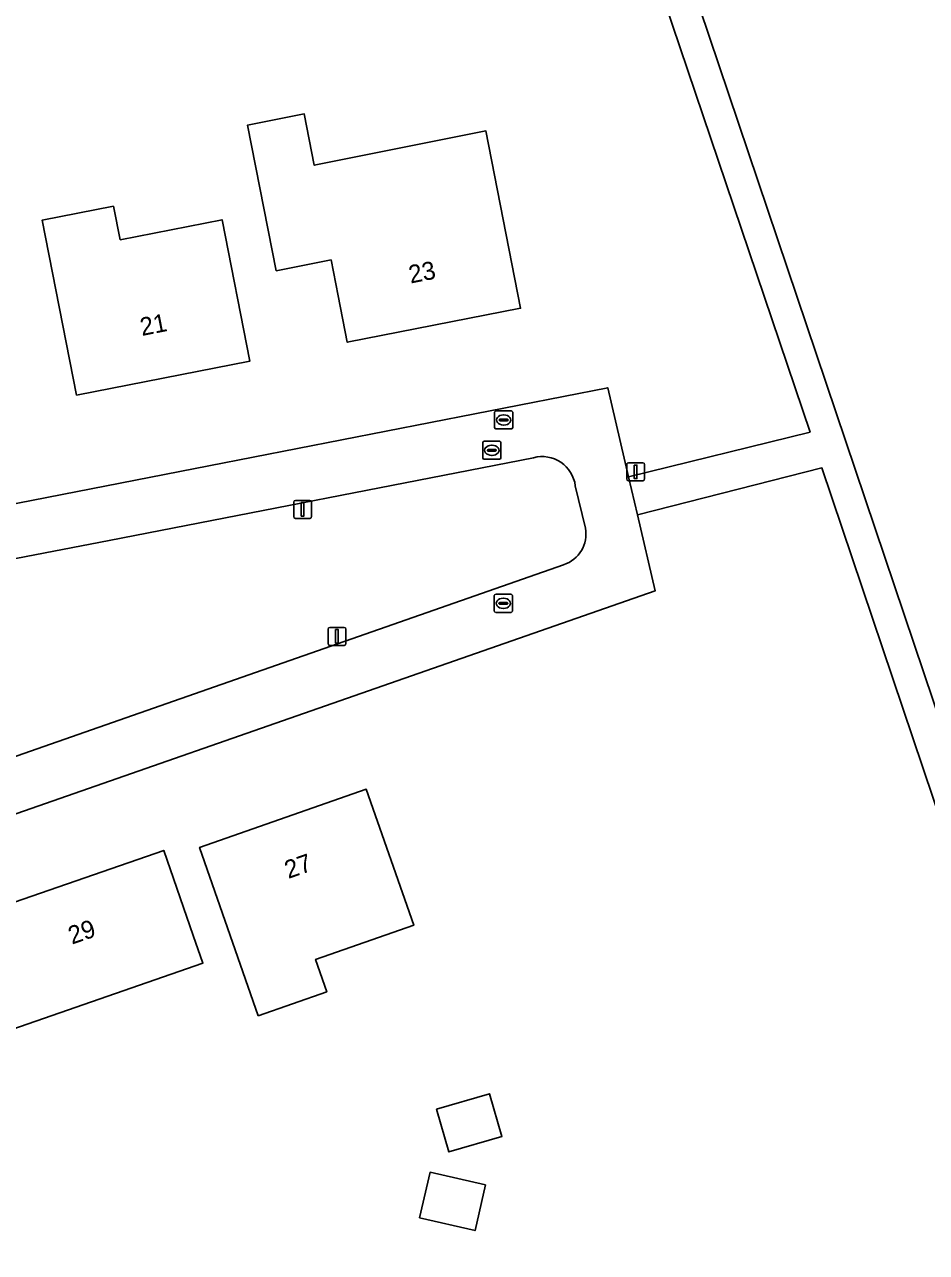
# Model space of a CAD drawing. Extents: x 162661 to 163484, y 380247 to 381230.
# Drawn here: x 162906.1 to 162956.1, y 380520.1 to 380588.3 of the extents above; entities that cross this region are included whole.
import ezdxf

# ---------------------------------------------------------------- set-up
doc = ezdxf.new("R2010")
doc.units = 0
for name, color, linetype in [('IMGEO_Brandkraan', 7, 'Continuous'), ('IMGEO_Erf', 7, 'Continuous'), ('IMGEO_Groenvoorziening', 7, 'Continuous'), ('IMGEO_Lichtmast', 7, 'Continuous'), ('IMGEO_Pand', 7, 'Continuous'), ('IMGEO_Pand_nummerreeks', 7, 'Continuous'), ('IMGEO_Rijbaan_lokaal_open', 7, 'Continuous'), ('IMGEO_Rioolput', 7, 'Continuous'), ('IMGEO_Voetpad_open', 7, 'Continuous')]:
    doc.layers.add(name, color=color, linetype=linetype)

msp = doc.modelspace()

# ---------------------------------------------------------------- linework, layer by layer
at = {"layer": 'IMGEO_Brandkraan'}
for p, q in [((162932.173, 380565.938), (162932.173, 380566.79)), ((162932.248, 380566.864), (162933.1, 380566.864)), ((162933.174, 380566.79), (162933.174, 380565.938)), ((162932.432, 380566.358), (162932.432, 380566.37)), ((162932.87, 380566.321), (162932.472, 380566.321)), ((162932.475, 380566.407), (162932.873, 380566.407)), ((162932.661, 380566.644), (162932.686, 380566.644)), ((162932.916, 380566.37), (162932.916, 380566.358)), ((162933.1, 380565.864), (162932.248, 380565.864)), ((162932.684, 380566.084), (162932.659, 380566.084))]:
    msp.add_line(p, q, dxfattribs=at)
for points in [[(162932.173, 380565.938), (162932.173, 380566.79)], [(162932.248, 380566.864), (162933.1, 380566.864)], [(162933.174, 380566.79), (162933.174, 380565.938)], [(162933.1, 380565.864), (162932.248, 380565.864)]]:
    msp.add_lwpolyline(points, dxfattribs=at)
for centre, radius, start, end in [((162932.25, 380566.788), 0.0765, 91.55205, 178.44795), ((162932.25, 380566.788), 0.0765, 91.55205, 178.44795), ((162933.098, 380566.788), 0.0765, 1.55205, 88.44795), ((162933.098, 380566.788), 0.0765, 1.55205, 88.44795), ((162932.472, 380566.367), 0.0403, 85.87752, 175.75265), ((162932.469, 380566.357), 0.0366, 178.93798, 274.71019), ((162932.873, 380566.364), 0.043, 264.86636, 352.45326), ((162932.877, 380566.369), 0.0386, 1.73085, 96.63898), ((162932.25, 380565.94), 0.0765, 181.55205, 268.44795), ((162932.25, 380565.94), 0.0765, 181.55205, 268.44795), ((162933.098, 380565.94), 0.0765, 271.55205, 358.44795), ((162933.098, 380565.94), 0.0765, 271.55205, 358.44795)]:
    msp.add_arc(centre, radius, start, end, dxfattribs=at)
for centre, major_axis, ratio, start_param, end_param in [((162932.66, 380566.364), (-0.387, 0.002), 0.722429, 4.712389, 7.853982), ((162932.685, 380566.364), (-0.39, 0.002), 0.717154, 1.570796, 4.712389)]:
    msp.add_ellipse(centre, major_axis=major_axis, ratio=ratio, start_param=start_param, end_param=end_param, dxfattribs=at)
at = {"layer": 'IMGEO_Erf'}
for points in [[(162928.422, 380628.58), (162922.445, 380627.013), (162924.514, 380620.67), (162904.943, 380613.922), (162874.152, 380603.239), (162872.455, 380602.652), (162865.273, 380600.713), (162864.386, 380600.474), (162876.183, 380556.737), (162876.524, 380555.474), (162877.407, 380555.713), (162877.661, 380555.782), (162884.529, 380557.64), (162887.699, 380558.228), (162916.304, 380563.813), (162938.452, 380568.15), (162939.612, 380563.204), (162949.689, 380565.695)], [(162918.459, 380582.74), (162921.599, 380583.356), (162922.158, 380580.511), (162931.69, 380582.414), (162933.615, 380572.57), (162923.987, 380570.679), (162923.48, 380573.26), (162923.089, 380575.252), (162920.047, 380574.654)], [(162911.007, 380578.236), (162911.381, 380576.373), (162917.043, 380577.486), (162918.585, 380569.636), (162908.961, 380567.745), (162907.052, 380577.459)], [(162919.048, 380533.284), (162915.791, 380542.633), (162925.048, 380545.858), (162927.68, 380538.303), (162922.231, 380536.405), (162922.854, 380534.61)], [(162904.931, 380532.378), (162904.66, 380533.163), (162902.963, 380532.575), (162901.25, 380531.981), (162901.362, 380531.527), (162890.656, 380527.827), (162891.287, 380526.003), (162888.45, 380525.023), (162886.494, 380530.683), (162889.344, 380531.668), (162888.636, 380533.718), (162899.12, 380537.342), (162899.5, 380536.243), (162901.46, 380536.921), (162903.42, 380537.598), (162903.026, 380538.736), (162913.801, 380542.46), (162915.437, 380537.735), (162915.971, 380536.193)], [(162929.637, 380525.72), (162928.946, 380528.087), (162931.888, 380528.947), (162932.579, 380526.58)], [(162928.008, 380522.053), (162928.587, 380524.59), (162931.664, 380523.888), (162931.085, 380521.351)]]:
    msp.add_lwpolyline(points, close=True, dxfattribs=at)
for points in [[(162950.347, 380563.704), (162940.106, 380561.095), (162941.094, 380556.882), (162889.706, 380538.955), (162889.128, 380538.756), (162882.488, 380536.96), (162881.586, 380536.716), (162887.4, 380515.173), (162890.292, 380504.561), (162892.769, 380495.322), (162893.341, 380493.243), (162893.37, 380493.129), (162894.531, 380493.419), (162894.891, 380492.19), (162894.933, 380492.202), (162901.693, 380493.969), (162904.557, 380494.484), (162924.659, 380498.509), (162932.237, 380500), (162953.16, 380504.117)], [(162963.92, 380511.52), (162967.762, 380512.026), (162950.347, 380563.704)]]:
    msp.add_lwpolyline(points, dxfattribs=at)
at = {"layer": 'IMGEO_Groenvoorziening'}
msp.add_lwpolyline([(162969.886, 380553.083), (162969.587, 380558.14), (162965.481, 380615.267), (162960.611, 380614.693), (162962.344, 380601.726), (162944.492, 380599.579), (162942.987, 380612.583), (162935.972, 380611.742), (162969.52, 380512.258), (162972.784, 380512.688)], close=True, dxfattribs=at)
for points in [[(162934.333, 380564.267), (162910.775, 380559.676), (162890.117, 380555.685), (162885.007, 380554.613), (162885.127, 380554.21), (162888.384, 380542.292), (162888.523, 380541.742), (162888.916, 380541.869), (162936.004, 380558.327)], [(162937.21, 380560.355), (162936.652, 380562.711)]]:
    msp.add_lwpolyline(points, dxfattribs=at)
for centre, radius, start, end in [((162934.817, 380562.482), 1.849, 7.10827, 105.17017), ((162935.452, 380560.028), 1.788, 287.98295, 10.5393)]:
    msp.add_arc(centre, radius, start, end, dxfattribs=at)
at = {"layer": 'IMGEO_Lichtmast'}
for p, q in [((162939.506, 380563.088), (162939.506, 380563.888)), ((162939.506, 380563.888), (162939.506, 380563.088)), ((162939.606, 380563.988), (162940.396, 380563.988)), ((162940.396, 380563.988), (162939.606, 380563.988)), ((162940.496, 380563.888), (162940.496, 380563.088)), ((162940.496, 380563.088), (162940.496, 380563.888)), ((162940.396, 380562.988), (162939.606, 380562.988)), ((162939.606, 380562.988), (162940.396, 380562.988)), ((162921.017, 380560.998), (162921.017, 380561.798)), ((162921.017, 380561.798), (162921.017, 380560.998)), ((162921.117, 380561.898), (162921.907, 380561.898)), ((162921.907, 380561.898), (162921.117, 380561.898)), ((162922.007, 380561.798), (162922.007, 380560.998)), ((162922.007, 380560.998), (162922.007, 380561.798)), ((162921.907, 380560.898), (162921.117, 380560.898)), ((162921.117, 380560.898), (162921.907, 380560.898)), ((162922.924, 380553.946), (162922.924, 380554.746)), ((162922.924, 380554.746), (162922.924, 380553.946)), ((162923.024, 380554.846), (162923.814, 380554.846)), ((162923.814, 380554.846), (162923.024, 380554.846)), ((162923.914, 380554.746), (162923.914, 380553.946)), ((162923.914, 380553.946), (162923.914, 380554.746)), ((162923.814, 380553.846), (162923.024, 380553.846)), ((162923.024, 380553.846), (162923.814, 380553.846))]:
    msp.add_line(p, q, dxfattribs=at)
for points in [[(162939.926, 380563.863), (162940.076, 380563.863), (162940.076, 380563.113), (162939.926, 380563.113), (162939.926, 380563.863)], [(162921.437, 380561.773), (162921.587, 380561.773), (162921.587, 380561.023), (162921.437, 380561.023), (162921.437, 380561.773)], [(162923.344, 380554.721), (162923.494, 380554.721), (162923.494, 380553.971), (162923.344, 380553.971), (162923.344, 380554.721)]]:
    msp.add_lwpolyline(points, dxfattribs=at)
for centre, start, end in [((162939.606, 380563.888), 90, 180), ((162939.606, 380563.888), 90, 180), ((162940.396, 380563.888), 0, 90), ((162940.396, 380563.888), 360, 90), ((162939.606, 380563.088), 180, 270), ((162939.606, 380563.088), 180, 270), ((162940.396, 380563.088), 270, 0), ((162940.396, 380563.088), 270, 0), ((162921.117, 380561.798), 90, 180), ((162921.117, 380561.798), 90, 180), ((162921.907, 380561.798), 0, 90), ((162921.907, 380561.798), 360, 90), ((162921.117, 380560.998), 180, 270), ((162921.117, 380560.998), 180, 270), ((162921.907, 380560.998), 270, 0), ((162921.907, 380560.998), 270, 0), ((162923.024, 380554.746), 90, 180), ((162923.024, 380554.746), 90, 180), ((162923.814, 380554.746), 0, 90), ((162923.814, 380554.746), 360, 90), ((162923.024, 380553.946), 180, 270), ((162923.024, 380553.946), 180, 270), ((162923.814, 380553.946), 270, 0), ((162923.814, 380553.946), 270, 0)]:
    msp.add_arc(centre, 0.1, start, end, dxfattribs=at)
at = {"layer": 'IMGEO_Pand'}
for points in [[(162920.047, 380574.654), (162923.089, 380575.252), (162923.48, 380573.26), (162923.987, 380570.679), (162933.615, 380572.57), (162931.69, 380582.414), (162922.158, 380580.511), (162921.599, 380583.356), (162918.459, 380582.74)], [(162908.961, 380567.745), (162918.585, 380569.636), (162917.043, 380577.486), (162911.381, 380576.373), (162911.007, 380578.236), (162907.052, 380577.459)], [(162919.048, 380533.284), (162922.854, 380534.61), (162922.231, 380536.405), (162927.68, 380538.303), (162925.048, 380545.858), (162915.791, 380542.633)], [(162902.963, 380532.575), (162904.66, 380533.163), (162904.931, 380532.378), (162915.971, 380536.193), (162915.437, 380537.735), (162913.801, 380542.46), (162903.026, 380538.736), (162903.42, 380537.598), (162901.46, 380536.921)], [(162928.946, 380528.087), (162929.637, 380525.72), (162932.579, 380526.58), (162931.888, 380528.947)], [(162928.008, 380522.053), (162931.085, 380521.351), (162931.664, 380523.888), (162928.587, 380524.59)]]:
    msp.add_lwpolyline(points, close=True, dxfattribs=at)
at = {"layer": 'IMGEO_Rijbaan_lokaal_open'}
for points in [[(162939.612, 380563.204), (162938.452, 380568.15), (162916.304, 380563.813), (162887.699, 380558.228), (162884.529, 380557.64), (162885.007, 380554.613), (162890.117, 380555.685), (162910.775, 380559.676), (162934.333, 380564.267)], [(162936.004, 380558.327), (162888.916, 380541.869), (162888.523, 380541.742), (162889.128, 380538.756), (162889.706, 380538.955), (162941.094, 380556.882), (162940.106, 380561.095), (162939.612, 380563.204)], [(162936.652, 380562.711), (162937.21, 380560.355)]]:
    msp.add_lwpolyline(points, dxfattribs=at)
for centre, radius, start, end in [((162934.817, 380562.482), 1.849, 7.10827, 105.17017), ((162935.452, 380560.028), 1.788, 287.98295, 10.5393)]:
    msp.add_arc(centre, radius, start, end, dxfattribs=at)
at = {"layer": 'IMGEO_Rioolput'}
for p, q in [((162931.516, 380564.253), (162931.516, 380565.105)), ((162931.591, 380565.179), (162932.443, 380565.179)), ((162932.004, 380564.959), (162932.029, 380564.959)), ((162932.517, 380565.105), (162932.517, 380564.253)), ((162932.443, 380564.179), (162931.591, 380564.179)), ((162931.775, 380564.673), (162931.775, 380564.685)), ((162932.213, 380564.636), (162931.815, 380564.636)), ((162931.818, 380564.722), (162932.216, 380564.722)), ((162932.027, 380564.399), (162932.002, 380564.399)), ((162932.259, 380564.685), (162932.259, 380564.673)), ((162932.155, 380555.756), (162932.155, 380556.608)), ((162932.23, 380556.682), (162933.082, 380556.682)), ((162933.156, 380556.608), (162933.156, 380555.756)), ((162932.414, 380556.176), (162932.414, 380556.188)), ((162932.852, 380556.139), (162932.454, 380556.139)), ((162932.457, 380556.225), (162932.855, 380556.225)), ((162932.666, 380555.902), (162932.641, 380555.902)), ((162932.643, 380556.462), (162932.668, 380556.462)), ((162932.898, 380556.188), (162932.898, 380556.176)), ((162933.082, 380555.682), (162932.23, 380555.682))]:
    msp.add_line(p, q, dxfattribs=at)
for points in [[(162931.516, 380564.253), (162931.516, 380565.105)], [(162931.591, 380565.179), (162932.443, 380565.179)], [(162932.517, 380565.105), (162932.517, 380564.253)], [(162932.443, 380564.179), (162931.591, 380564.179)], [(162932.155, 380555.756), (162932.155, 380556.608)], [(162932.23, 380556.682), (162933.082, 380556.682)], [(162933.156, 380556.608), (162933.156, 380555.756)], [(162933.082, 380555.682), (162932.23, 380555.682)]]:
    msp.add_lwpolyline(points, dxfattribs=at)
for centre, radius, start, end in [((162931.593, 380565.103), 0.0765, 91.55205, 178.44795), ((162931.593, 380565.103), 0.0765, 91.55205, 178.44795), ((162932.441, 380565.103), 0.0765, 1.55205, 88.44795), ((162932.441, 380565.103), 0.0765, 1.55205, 88.44795), ((162931.593, 380564.255), 0.0765, 181.55205, 268.44795), ((162931.593, 380564.255), 0.0765, 181.55205, 268.44795), ((162931.815, 380564.682), 0.0403, 85.87752, 175.75265), ((162931.812, 380564.672), 0.0366, 178.93798, 274.71019), ((162932.216, 380564.679), 0.043, 264.86636, 352.45326), ((162932.22, 380564.684), 0.0386, 1.73085, 96.63898), ((162932.441, 380564.255), 0.0765, 271.55205, 358.44795), ((162932.441, 380564.255), 0.0765, 271.55205, 358.44795), ((162932.232, 380556.606), 0.0765, 91.55205, 178.44795), ((162932.232, 380556.606), 0.0765, 91.55205, 178.44795), ((162933.08, 380556.606), 0.0765, 1.55205, 88.44795), ((162933.08, 380556.606), 0.0765, 1.55205, 88.44795), ((162932.454, 380556.185), 0.0403, 85.87752, 175.75265), ((162932.451, 380556.175), 0.0366, 178.93798, 274.71019), ((162932.855, 380556.182), 0.043, 264.86636, 352.45326), ((162932.859, 380556.187), 0.0386, 1.73085, 96.63898), ((162932.232, 380555.758), 0.0765, 181.55205, 268.44795), ((162932.232, 380555.758), 0.0765, 181.55205, 268.44795), ((162933.08, 380555.758), 0.0765, 271.55205, 358.44795), ((162933.08, 380555.758), 0.0765, 271.55205, 358.44795)]:
    msp.add_arc(centre, radius, start, end, dxfattribs=at)
for centre, major_axis, ratio, start_param, end_param in [((162932.003, 380564.679), (-0.387, 0.002), 0.722429, 4.712389, 7.853982), ((162932.028, 380564.679), (-0.39, 0.002), 0.717154, 1.570796, 4.712389), ((162932.642, 380556.182), (-0.387, 0.002), 0.722429, 4.712389, 7.853982), ((162932.667, 380556.182), (-0.39, 0.002), 0.717154, 1.570796, 4.712389)]:
    msp.add_ellipse(centre, major_axis=major_axis, ratio=ratio, start_param=start_param, end_param=end_param, dxfattribs=at)
at = {"layer": 'IMGEO_Voetpad_open'}
msp.add_lwpolyline([(162935.972, 380611.742), (162935.364, 380613.543), (162913.666, 380677.887), (162911.971, 380677.623), (162927.784, 380630.57), (162921.784, 380629.038), (162922.445, 380627.013), (162928.422, 380628.58), (162949.689, 380565.695), (162939.612, 380563.204), (162940.106, 380561.095), (162950.347, 380563.704), (162967.762, 380512.026), (162969.52, 380512.258)], close=True, dxfattribs=at)

# ---------------------------------------------------------------- texts
at = {"layer": 'IMGEO_Pand_nummerreeks'}
for s, rotation, p in [('23', 11.11181, (162927.505, 380573.938)), ('21', 11.11632, (162912.588, 380571.025)), ('27', 19.20757, (162920.719, 380540.876)), ('29', 19.06591, (162908.704, 380537.228))]:
    msp.add_text(s, height=1, rotation=rotation, dxfattribs=at).set_placement(p)

doc.saveas('drawing.dxf')
